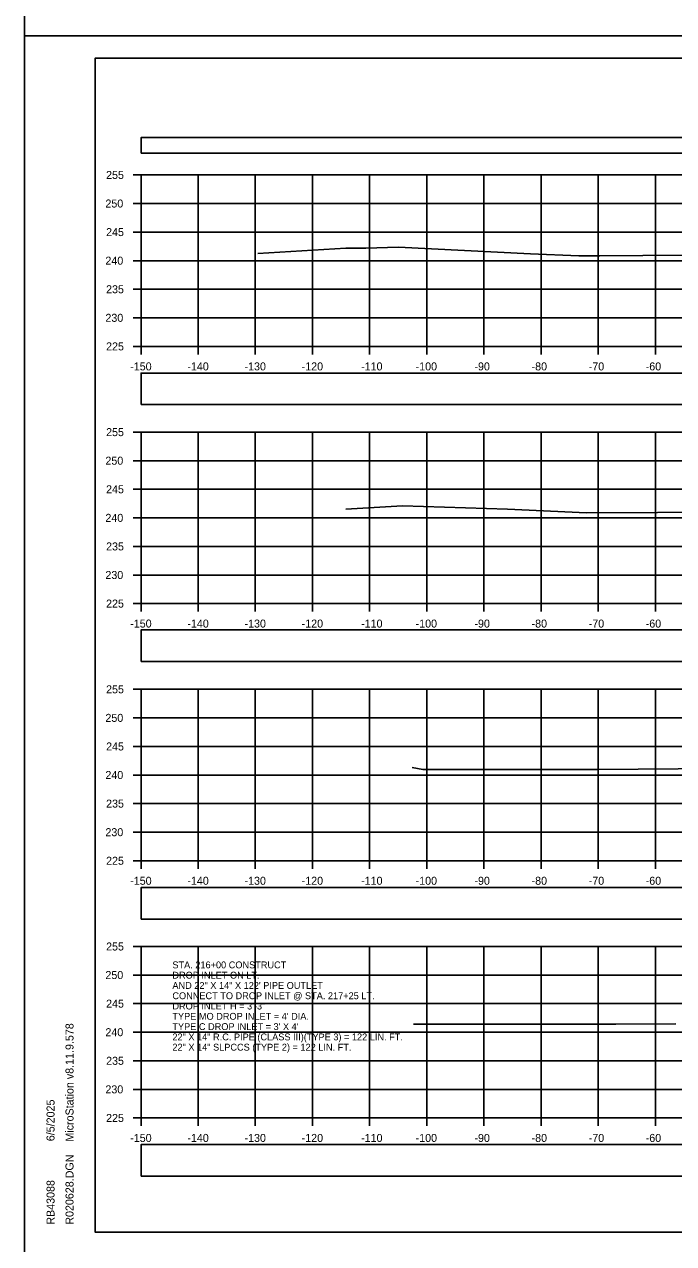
# Model space of a CAD drawing. Extents: x 1369627 to 1374022, y 380035 to 398173.
# Drawn here: x 1371928.1 to 1372041.7, y 383667.5 to 383880.8 of the extents above; entities that cross this region are included whole.
import ezdxf

# ---------------------------------------------------------------- set-up
doc = ezdxf.new("R2010")
doc.units = 0
for name, color, linetype in [('Default', 7, 'Continuous'), ('R_Axis', 7, 'Continuous'), ('R_Axis Annot', 7, 'Continuous'), ('R_Border', 7, 'Continuous'), ('R_Exist Surface', 7, 'Continuous'), ('R_Grid', 7, 'Continuous'), ('R_No Plot', 7, 'Continuous'), ('R_Water Annot', 7, 'Continuous')]:
    doc.layers.add(name, color=color, linetype=linetype)

msp = doc.modelspace()

# ---------------------------------------------------------------- linework, layer by layer
at = {"layer": 'Default'}
for points in [[(1371948.53, 383858.33), (1372248.53, 383858.33), (1372248.53, 383861.04), (1371948.53, 383861.04)], [(1371948.53, 383814.32), (1372248.53, 383814.32), (1372248.53, 383819.84), (1371948.53, 383819.84)], [(1371948.53, 383769.36), (1372248.53, 383769.36), (1372248.53, 383774.88), (1371948.53, 383774.88)], [(1371948.53, 383724.29), (1372248.53, 383724.29), (1372248.53, 383729.82), (1371948.53, 383729.82)], [(1371948.53, 383679.33), (1372248.53, 383679.33), (1372248.53, 383684.85), (1371948.53, 383684.85)]]:
    msp.add_lwpolyline(points, close=True, dxfattribs=at)
at = {"layer": 'R_Axis'}
for p, q in [((1371947.13, 383854.5), (1371948.53, 383854.5)), ((1371948.53, 383824.5), (1371948.53, 383854.5)), ((1371947.13, 383849.5), (1371948.53, 383849.5)), ((1371947.13, 383844.5), (1371948.53, 383844.5)), ((1371947.13, 383839.5), (1371948.53, 383839.5)), ((1371947.13, 383834.5), (1371948.53, 383834.5)), ((1371947.13, 383829.5), (1371948.53, 383829.5)), ((1371947.13, 383824.5), (1371948.53, 383824.5)), ((1371948.53, 383824.5), (1372248.53, 383824.5)), ((1371948.53, 383823.1), (1371948.53, 383824.5)), ((1371958.53, 383823.1), (1371958.53, 383824.5)), ((1371968.53, 383823.1), (1371968.53, 383824.5)), ((1371978.53, 383823.1), (1371978.53, 383824.5)), ((1371988.53, 383823.1), (1371988.53, 383824.5)), ((1371998.53, 383823.1), (1371998.53, 383824.5)), ((1372008.53, 383823.1), (1372008.53, 383824.5)), ((1372018.53, 383823.1), (1372018.53, 383824.5)), ((1372028.53, 383823.1), (1372028.53, 383824.5)), ((1372038.53, 383823.1), (1372038.53, 383824.5)), ((1371947.13, 383809.5), (1371948.53, 383809.5)), ((1371948.53, 383779.5), (1371948.53, 383809.5)), ((1371947.13, 383804.5), (1371948.53, 383804.5)), ((1371947.13, 383799.5), (1371948.53, 383799.5)), ((1371947.13, 383794.5), (1371948.53, 383794.5)), ((1371947.13, 383789.5), (1371948.53, 383789.5)), ((1371947.13, 383784.5), (1371948.53, 383784.5)), ((1371947.13, 383779.5), (1371948.53, 383779.5)), ((1371948.53, 383779.5), (1372248.53, 383779.5)), ((1371948.53, 383778.1), (1371948.53, 383779.5)), ((1371958.53, 383778.1), (1371958.53, 383779.5)), ((1371968.53, 383778.1), (1371968.53, 383779.5)), ((1371978.53, 383778.1), (1371978.53, 383779.5)), ((1371988.53, 383778.1), (1371988.53, 383779.5)), ((1371998.53, 383778.1), (1371998.53, 383779.5)), ((1372008.53, 383778.1), (1372008.53, 383779.5)), ((1372018.53, 383778.1), (1372018.53, 383779.5)), ((1372028.53, 383778.1), (1372028.53, 383779.5)), ((1372038.53, 383778.1), (1372038.53, 383779.5)), ((1371947.13, 383764.5), (1371948.53, 383764.5)), ((1371948.53, 383734.5), (1371948.53, 383764.5)), ((1371947.13, 383759.5), (1371948.53, 383759.5)), ((1371947.13, 383754.5), (1371948.53, 383754.5)), ((1371947.13, 383749.5), (1371948.53, 383749.5)), ((1371947.13, 383744.5), (1371948.53, 383744.5)), ((1371947.13, 383739.5), (1371948.53, 383739.5)), ((1371947.13, 383734.5), (1371948.53, 383734.5)), ((1371948.53, 383734.5), (1372248.53, 383734.5)), ((1371948.53, 383733.1), (1371948.53, 383734.5)), ((1371958.53, 383733.1), (1371958.53, 383734.5)), ((1371968.53, 383733.1), (1371968.53, 383734.5)), ((1371978.53, 383733.1), (1371978.53, 383734.5)), ((1371988.53, 383733.1), (1371988.53, 383734.5)), ((1371998.53, 383733.1), (1371998.53, 383734.5)), ((1372008.53, 383733.1), (1372008.53, 383734.5)), ((1372018.53, 383733.1), (1372018.53, 383734.5)), ((1372028.53, 383733.1), (1372028.53, 383734.5)), ((1372038.53, 383733.1), (1372038.53, 383734.5)), ((1371947.13, 383719.5), (1371948.53, 383719.5)), ((1371948.53, 383689.5), (1371948.53, 383719.5)), ((1371947.13, 383714.5), (1371948.53, 383714.5)), ((1371947.13, 383709.5), (1371948.53, 383709.5)), ((1371947.13, 383704.5), (1371948.53, 383704.5)), ((1371947.13, 383699.5), (1371948.53, 383699.5)), ((1371947.13, 383694.5), (1371948.53, 383694.5)), ((1371947.13, 383689.5), (1371948.53, 383689.5)), ((1371948.53, 383689.5), (1372248.53, 383689.5)), ((1371948.53, 383688.1), (1371948.53, 383689.5)), ((1371958.53, 383688.1), (1371958.53, 383689.5)), ((1371968.53, 383688.1), (1371968.53, 383689.5)), ((1371978.53, 383688.1), (1371978.53, 383689.5)), ((1371988.53, 383688.1), (1371988.53, 383689.5)), ((1371998.53, 383688.1), (1371998.53, 383689.5)), ((1372008.53, 383688.1), (1372008.53, 383689.5)), ((1372018.53, 383688.1), (1372018.53, 383689.5)), ((1372028.53, 383688.1), (1372028.53, 383689.5)), ((1372038.53, 383688.1), (1372038.53, 383689.5))]:
    msp.add_line(p, q, dxfattribs=at)
at = {"layer": 'R_Border'}
for p, q in [((1371940.53, 383874.96), (1372256.71, 383874.96)), ((1371940.53, 383669.5), (1371940.53, 383874.96)), ((1371940.53, 383669.5), (1371940.53, 383669.5)), ((1372256.71, 383669.5), (1371940.53, 383669.5))]:
    msp.add_line(p, q, dxfattribs=at)
at = {"layer": 'R_Exist Surface'}
for points in [[(1371968.99, 383840.75), (1371984.39, 383841.7), (1371986.12, 383841.69), (1371987.84, 383841.68), (1371993.57, 383841.86), (1372016.71, 383840.72), (1372025.15, 383840.36), (1372028.79, 383840.36), (1372058.9, 383840.56)], [(1371984.34, 383796.01), (1371994.31, 383796.63), (1372012.66, 383796.03), (1372026.46, 383795.35), (1372038.89, 383795.43), (1372058.85, 383795.59)], [(1371995.95, 383750.83), (1371997.85, 383750.47), (1371998.97, 383750.46), (1372028.47, 383750.44), (1372049.58, 383750.67)], [(1371996.2, 383705.89), (1371998.29, 383705.88), (1372001.88, 383705.89), (1372021.54, 383705.89), (1372031.13, 383705.89), (1372031.64, 383705.88), (1372042.13, 383705.94)]]:
    msp.add_lwpolyline(points, dxfattribs=at)
at = {"layer": 'R_Grid'}
for p, q in [((1371948.53, 383854.5), (1372248.53, 383854.5)), ((1371948.53, 383824.5), (1371948.53, 383854.5)), ((1371958.53, 383824.5), (1371958.53, 383854.5)), ((1371968.53, 383824.5), (1371968.53, 383854.5)), ((1371978.53, 383824.5), (1371978.53, 383854.5)), ((1371988.53, 383824.5), (1371988.53, 383854.5)), ((1371998.53, 383824.5), (1371998.53, 383854.5)), ((1372008.53, 383824.5), (1372008.53, 383854.5)), ((1372018.53, 383824.5), (1372018.53, 383854.5)), ((1372028.53, 383824.5), (1372028.53, 383854.5)), ((1372038.53, 383824.5), (1372038.53, 383854.5)), ((1371948.53, 383849.5), (1372248.53, 383849.5)), ((1371948.53, 383844.5), (1372248.53, 383844.5)), ((1371948.53, 383839.5), (1372248.53, 383839.5)), ((1371948.53, 383834.5), (1372248.53, 383834.5)), ((1371948.53, 383829.5), (1372248.53, 383829.5)), ((1371948.53, 383824.5), (1372248.53, 383824.5)), ((1371948.53, 383809.5), (1372248.53, 383809.5)), ((1371948.53, 383779.5), (1371948.53, 383809.5)), ((1371958.53, 383779.5), (1371958.53, 383809.5)), ((1371968.53, 383779.5), (1371968.53, 383809.5)), ((1371978.53, 383779.5), (1371978.53, 383809.5)), ((1371988.53, 383779.5), (1371988.53, 383809.5)), ((1371998.53, 383779.5), (1371998.53, 383809.5)), ((1372008.53, 383779.5), (1372008.53, 383809.5)), ((1372018.53, 383779.5), (1372018.53, 383809.5)), ((1372028.53, 383779.5), (1372028.53, 383809.5)), ((1372038.53, 383779.5), (1372038.53, 383809.5)), ((1371948.53, 383804.5), (1372248.53, 383804.5)), ((1371948.53, 383799.5), (1372248.53, 383799.5)), ((1371948.53, 383794.5), (1372248.53, 383794.5)), ((1371948.53, 383789.5), (1372248.53, 383789.5)), ((1371948.53, 383784.5), (1372248.53, 383784.5)), ((1371948.53, 383779.5), (1372248.53, 383779.5)), ((1371948.53, 383764.5), (1372248.53, 383764.5)), ((1371948.53, 383734.5), (1371948.53, 383764.5)), ((1371958.53, 383734.5), (1371958.53, 383764.5)), ((1371968.53, 383734.5), (1371968.53, 383764.5)), ((1371978.53, 383734.5), (1371978.53, 383764.5)), ((1371988.53, 383734.5), (1371988.53, 383764.5)), ((1371998.53, 383734.5), (1371998.53, 383764.5)), ((1372008.53, 383734.5), (1372008.53, 383764.5)), ((1372018.53, 383734.5), (1372018.53, 383764.5)), ((1372028.53, 383734.5), (1372028.53, 383764.5)), ((1372038.53, 383734.5), (1372038.53, 383764.5)), ((1371948.53, 383759.5), (1372248.53, 383759.5)), ((1371948.53, 383754.5), (1372248.53, 383754.5)), ((1371948.53, 383749.5), (1372248.53, 383749.5)), ((1371948.53, 383744.5), (1372248.53, 383744.5)), ((1371948.53, 383739.5), (1372248.53, 383739.5)), ((1371948.53, 383734.5), (1372248.53, 383734.5)), ((1371948.53, 383719.5), (1372248.53, 383719.5)), ((1371948.53, 383689.5), (1371948.53, 383719.5)), ((1371958.53, 383689.5), (1371958.53, 383719.5)), ((1371968.53, 383689.5), (1371968.53, 383719.5)), ((1371978.53, 383689.5), (1371978.53, 383719.5)), ((1371988.53, 383689.5), (1371988.53, 383719.5)), ((1371998.53, 383689.5), (1371998.53, 383719.5)), ((1372008.53, 383689.5), (1372008.53, 383719.5)), ((1372018.53, 383689.5), (1372018.53, 383719.5)), ((1372028.53, 383689.5), (1372028.53, 383719.5)), ((1372038.53, 383689.5), (1372038.53, 383719.5)), ((1371948.53, 383714.5), (1372248.53, 383714.5)), ((1371948.53, 383709.5), (1372248.53, 383709.5)), ((1371948.53, 383704.5), (1372248.53, 383704.5)), ((1371948.53, 383699.5), (1372248.53, 383699.5)), ((1371948.53, 383694.5), (1372248.53, 383694.5)), ((1371948.53, 383689.5), (1372248.53, 383689.5))]:
    msp.add_line(p, q, dxfattribs=at)
at = {"layer": 'R_No Plot'}
msp.add_line((1371928.13, 383878.85), (1372261.46, 383878.85), dxfattribs=at)
msp.add_line((1371928.13, 383878.85), (1372261.46, 383878.85), dxfattribs=at)
for points in [[(1371928.12, 384092.19), (1372261.46, 384092.19), (1372261.46, 383878.85), (1371928.12, 383878.85)], [(1371928.12, 383878.85), (1372261.46, 383878.85), (1372261.46, 383665.52), (1371928.12, 383665.52)], [(1372174.45, 383874.96), (1372194.07, 383874.96), (1372194.07, 383865.08), (1372210.18, 383865.08), (1372233.38, 383865.08), (1372233.38, 383832.41), (1372256.59, 383832.41), (1372256.71, 383669.5), (1371940.53, 383669.5), (1371940.53, 383874.96)]]:
    msp.add_lwpolyline(points, close=True, dxfattribs=at)

# ---------------------------------------------------------------- texts
at = {"layer": 'R_Axis Annot'}
for s, p in [('255', (1371942.42, 383853.8)), ('250', (1371942.3, 383848.8)), ('245', (1371942.42, 383843.8)), ('240', (1371942.3, 383838.8)), ('235', (1371942.42, 383833.8)), ('230', (1371942.3, 383828.8)), ('225', (1371942.42, 383823.8)), ('-150', (1371946.64, 383820.3)), ('-140', (1371956.64, 383820.3)), ('-130', (1371966.64, 383820.3)), ('-120', (1371976.64, 383820.3)), ('-110', (1371987.04, 383820.3)), ('-100', (1371996.58, 383820.3)), ('-90', (1372006.87, 383820.3)), ('-80', (1372016.87, 383820.3)), ('-70', (1372026.87, 383820.3)), ('-60', (1372036.84, 383820.3)), ('255', (1371942.42, 383808.8)), ('250', (1371942.3, 383803.8)), ('245', (1371942.42, 383798.8)), ('240', (1371942.3, 383793.8)), ('235', (1371942.42, 383788.8)), ('230', (1371942.3, 383783.8)), ('225', (1371942.42, 383778.8)), ('-150', (1371946.64, 383775.3)), ('-140', (1371956.64, 383775.3)), ('-130', (1371966.64, 383775.3)), ('-120', (1371976.64, 383775.3)), ('-110', (1371987.04, 383775.3)), ('-100', (1371996.58, 383775.3)), ('-90', (1372006.87, 383775.3)), ('-80', (1372016.87, 383775.3)), ('-70', (1372026.87, 383775.3)), ('-60', (1372036.84, 383775.3)), ('255', (1371942.42, 383763.8)), ('250', (1371942.3, 383758.8)), ('245', (1371942.42, 383753.8)), ('240', (1371942.3, 383748.8)), ('235', (1371942.42, 383743.8)), ('230', (1371942.3, 383738.8)), ('225', (1371942.42, 383733.8)), ('-150', (1371946.64, 383730.3)), ('-140', (1371956.64, 383730.3)), ('-130', (1371966.64, 383730.3)), ('-120', (1371976.64, 383730.3)), ('-110', (1371987.04, 383730.3)), ('-100', (1371996.58, 383730.3)), ('-90', (1372006.87, 383730.3)), ('-80', (1372016.87, 383730.3)), ('-70', (1372026.87, 383730.3)), ('-60', (1372036.84, 383730.3)), ('255', (1371942.42, 383718.8)), ('250', (1371942.3, 383713.8)), ('245', (1371942.42, 383708.8)), ('240', (1371942.3, 383703.8)), ('235', (1371942.42, 383698.8)), ('230', (1371942.3, 383693.8)), ('225', (1371942.42, 383688.8)), ('-150', (1371946.64, 383685.3)), ('-140', (1371956.64, 383685.3)), ('-130', (1371966.64, 383685.3)), ('-120', (1371976.64, 383685.3)), ('-110', (1371987.04, 383685.3)), ('-100', (1371996.58, 383685.3)), ('-90', (1372006.87, 383685.3)), ('-80', (1372016.87, 383685.3)), ('-70', (1372026.87, 383685.3)), ('-60', (1372036.84, 383685.3))]:
    msp.add_text(s, height=1.4, dxfattribs=at).set_placement(p)
at = {"layer": 'R_Border'}
for s, p in [('MicroStation v8.11.9.578', (1371936.72, 383685.36)), ('6/5/2025', (1371933.4, 383685.43)), ('R020628.DGN', (1371936.72, 383670.82)), ('RB43088', (1371933.4, 383670.82))]:
    msp.add_text(s, height=1.4, rotation=90, dxfattribs=at).set_placement(p)
at = {"layer": 'R_Water Annot'}
for s, p in [('STA. 216+00 CONSTRUCT', (1371954.02, 383715.68)), ('DROP INLET ON LT.', (1371954.02, 383713.88)), ('AND 22" X 14" X 122\' PIPE OUTLET', (1371954.02, 383712.08)), ('CONNECT TO DROP INLET @ STA. 217+25 LT.', (1371954.02, 383710.28)), ("TYPE MO DROP INLET = 4' DIA.", (1371954.02, 383706.68)), ('DROP INLET H = 3\'-3"', (1371954.02, 383708.48)), ("TYPE C DROP INLET = 3' X 4'", (1371954.02, 383704.88)), ('22" X 14" R.C. PIPE (CLASS III)(TYPE 3) = 122 LIN. FT.', (1371954.02, 383703.08)), ('22" X 14" SLPCCS (TYPE 2) = 122 LIN. FT.', (1371954.02, 383701.28))]:
    msp.add_text(s, height=1.2, dxfattribs=at).set_placement(p)

doc.saveas('drawing.dxf')
